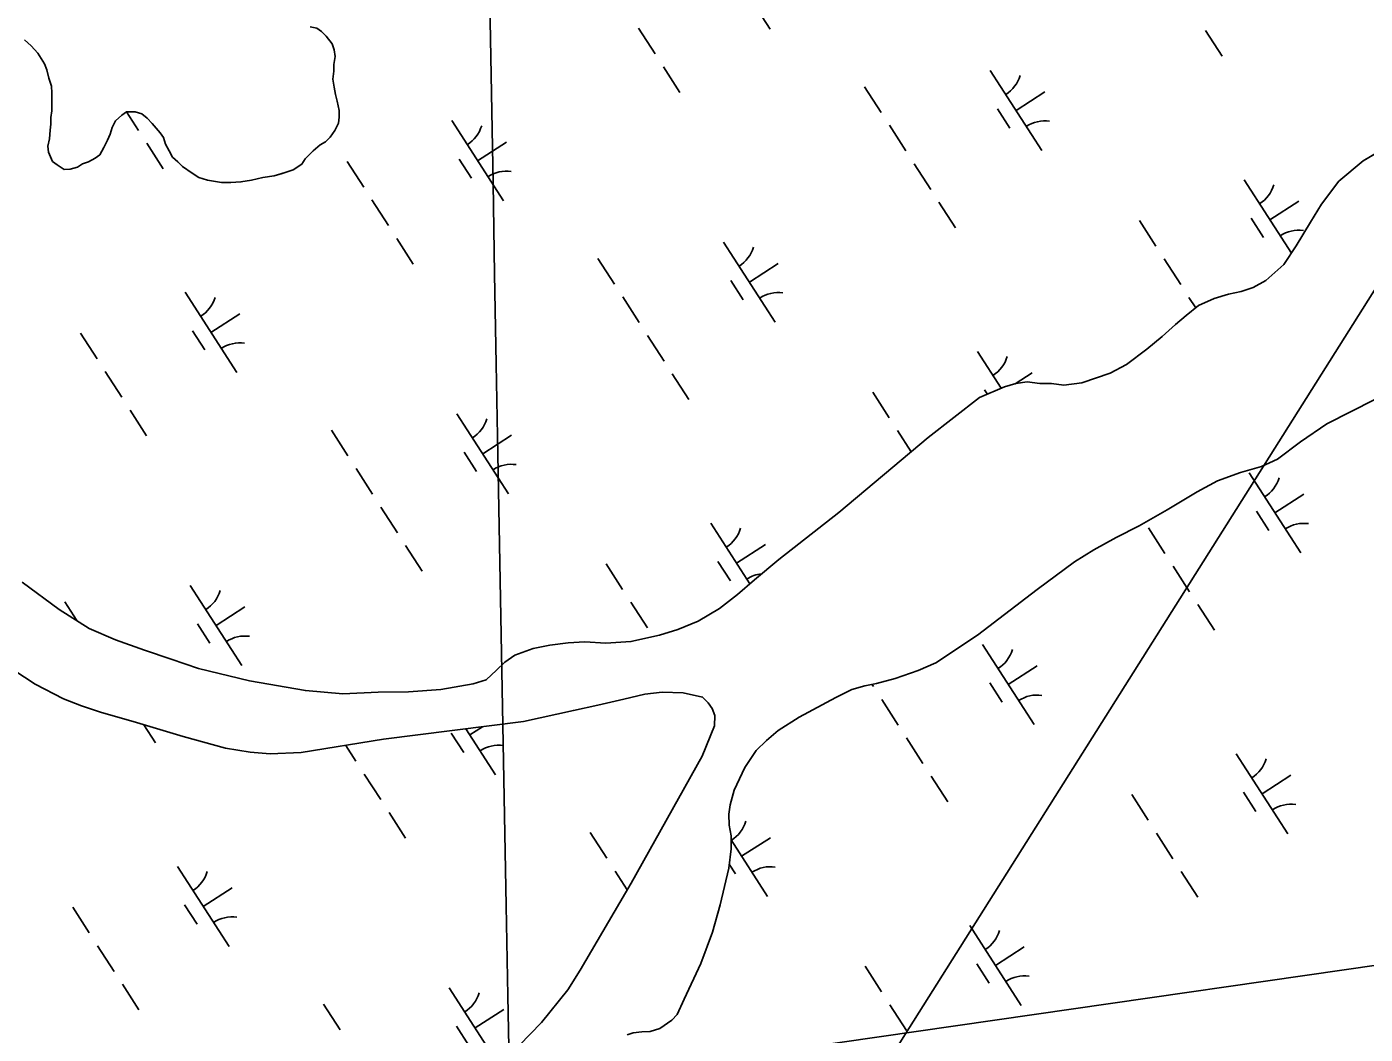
# Model space of a CAD drawing. Extents: x 3937982 to 3958556, y 219448 to 241894.
# Drawn here: x 3945728 to 3946430, y 235692 to 236220 of the extents above; entities that cross this region are included whole.
import ezdxf

# ---------------------------------------------------------------- set-up
doc = ezdxf.new("R2010")
doc.units = 0
for name, color, linetype in [('V-GRID-MAJR', 7, 'Continuous'), ('V-TOPO-SHOR', 7, 'Continuous'), ('V-UTIL-LINE', 7, 'Continuous'), ('V-WETL-SWMP', 7, 'Continuous')]:
    doc.layers.add(name, color=color, linetype=linetype)

msp = doc.modelspace()

# ---------------------------------------------------------------- linework, layer by layer
at = {"layer": 'V-GRID-MAJR'}
msp.add_spline([(3946136.867, 227095.12), (3946078.329, 230314.506), (3945968.142, 236374.431), (3945930.73, 238431.955)], degree=3, dxfattribs=at)
at = {"layer": 'V-TOPO-SHOR'}
for points in [[(3945876.607, 236219.886), (3945880.094, 236219.141), (3945882.519, 236217.357), (3945884.936, 236214.877), (3945888.032, 236210.988), (3945889.04, 236207.826), (3945889.693, 236204.317), (3945888.94, 236200.129), (3945888.893, 236196.631), (3945888.487, 236192.439), (3945889.13, 236188.232), (3945889.779, 236184.376), (3945890.783, 236180.864), (3945891.768, 236175.953), (3945891.721, 236172.455), (3945891.33, 236169.311), (3945889.529, 236165.485), (3945887.035, 236162.02), (3945884.553, 236159.605), (3945881.731, 236157.893), (3945878.192, 236154.791), (3945873.938, 236150.65), (3945872.152, 236147.875), (3945867.563, 236144.786), (3945864.401, 236143.779), (3945861.238, 236142.771), (3945857.726, 236141.767), (3945851.766, 236140.797), (3945845.801, 236139.478), (3945840.189, 236138.501), (3945834.938, 236138.22), (3945830.041, 236138.286), (3945826.898, 236138.679)], [(3945826.898, 236138.679), (3945822.709, 236139.433), (3945818.181, 236140.893), (3945814.712, 236143.037), (3945809.51, 236146.605), (3945807.093, 236149.087), (3945804.329, 236151.571), (3945802.621, 236154.744), (3945800.568, 236158.268), (3945799.567, 236161.78), (3945797.849, 236164.252), (3945795.782, 236166.728), (3945793.716, 236169.206), (3945790.955, 236172.041), (3945788.184, 236174.177), (3945784.701, 236175.273), (3945780.154, 236175.332), (3945777.68, 236173.618), (3945774.491, 236170.509), (3945772.695, 236167.036), (3945771.6, 236163.552), (3945770.16, 236160.423), (3945768.36, 236156.597), (3945766.209, 236152.777), (3945763.737, 236151.061), (3945760.213, 236149.007), (3945757.051, 236148.001), (3945754.579, 236146.283), (3945750.716, 236145.286), (3945747.562, 236144.979), (3945743.749, 236147.477), (3945741.324, 236149.259), (3945739.288, 236154.184), (3945738.981, 236157.336), (3945739.731, 236161.174), (3945740.142, 236165.719), (3945740.533, 236168.86), (3945740.578, 236172.358), (3945740.976, 236175.852), (3945741.049, 236181.449), (3945741.101, 236185.298), (3945740.798, 236188.8), (3945739.454, 236193.017), (3945738.461, 236197.227), (3945737.103, 236200.393), (3945735.391, 236203.216), (3945733.679, 236206.038), (3945730.232, 236209.933), (3945726.777, 236213.126)], [(3946449.057, 236161.5), (3946428.956, 236149.519), (3946416.046, 236138.847), (3946406.965, 236126.897), (3946401.241, 236117.349), (3946393.731, 236105.03), (3946387.3, 236095.145), (3946377.744, 236086.875), (3946371.223, 236083.113), (3946364.899, 236081.097), (3946358.233, 236079.611), (3946350.682, 236077.438), (3946342.584, 236073.696), (3946336.043, 236068.535), (3946330.382, 236063.712), (3946323.476, 236057.507), (3946315.341, 236050.791), (3946304.739, 236042.71), (3946296.109, 236038.276), (3946281.347, 236033.223), (3946271.883, 236031.95), (3946265.421, 236032.736), (3946259.3, 236032.818), (3946252.664, 236033.778)], [(3946252.664, 236033.778), (3946246.705, 236032.81), (3946240.735, 236031.139), (3946227.542, 236025.541), (3946200.674, 236004.555), (3946153.793, 235965.117), (3946122.33, 235940.521), (3946109.593, 235929.842), (3946100.744, 235922.089), (3946091.2, 235914.867), (3946080.092, 235908.193), (3946069.362, 235903.788), (3946059.702, 235900.767), (3946044.788, 235897.466), (3946031.657, 235896.589), (3946020.647, 235897.261), (3946011.893, 235896.851), (3946002.256, 235895.579), (3945993.486, 235893.773), (3945983.819, 235890.402), (3945978.695, 235886.621), (3945974.268, 235882.482), (3945968.779, 235877.481), (3945962.102, 235875.296), (3945945.096, 235872.373), (3945928.112, 235871.2)], [(3946042.781, 235691.318), (3946045.943, 235692.326), (3946050.498, 235692.79), (3946054.877, 235693.081), (3946059.968, 235694.589), (3946066.323, 235698.877), (3946068.99, 235701.99), (3946072.768, 235709.988), (3946081.413, 235728.592), (3946087.579, 235745.127), (3946091.618, 235759.418), (3946096.068, 235778.602), (3946097.428, 235788.729), (3946097.344, 235795.553), (3946096.367, 235801.165), (3946096.095, 235806.94), (3946096.861, 235811.828), (3946098.886, 235819.498), (3946104.467, 235831.495), (3946110.531, 235840.337), (3946115.852, 235845.688), (3946122.043, 235850.853), (3946132.981, 235857.882), (3946152.185, 235868.122), (3946160.638, 235872.384), (3946167.484, 235874.217), (3946173.626, 235875.536), (3946183.456, 235878.202), (3946195.404, 235882.243), (3946204.731, 235886.318), (3946226.616, 235900.898), (3946257.895, 235924.796), (3946277.505, 235939.232), (3946287.558, 235945.571), (3946299.365, 235952.061), (3946311.342, 235958.199), (3946326.147, 235966.575), (3946341.841, 235975.99), (3946352.414, 235981.796), (3946364.543, 235986.185), (3946375.606, 235989.361), (3946383.876, 235993.099), (3946396.067, 236002.208), (3946409.836, 236011.648), (3946435.022, 236024.433)], [(3945928.112, 235871.2), (3945912.189, 235870.885), (3945893.636, 235870.082), (3945874.065, 235871.741), (3945844.744, 235876.852), (3945817.89, 235883.33), (3945803.612, 235888.243), (3945789.679, 235892.976), (3945774.358, 235898.428), (3945760.618, 235904.382), (3945744.832, 235914.388), (3945725.427, 235928.64)], [(3945714.925, 235886.515), (3945732.268, 235875.089), (3945747.21, 235867.37), (3945756.606, 235863.745), (3945767.057, 235860.284), (3945783.613, 235855.516), (3945809.924, 235847.646), (3945832.059, 235841.58), (3945845.151, 235839.481), (3945855.635, 235838.643), (3945871.739, 235839.304), (3945915.037, 235846.251), (3945988.458, 235855.598), (3946014.599, 235861.376), (3946027.407, 235864.179), (3946041.094, 235867.321), (3946052.149, 235869.973), (3946061.256, 235870.903), (3946072.275, 235870.581), (3946082.39, 235868.347), (3946085.324, 235865.334), (3946087.383, 235862.334), (3946088.734, 235858.644), (3946088.663, 235853.221), (3946082.154, 235837.387), (3946044.885, 235770.709), (3946018.218, 235725.231), (3946011.607, 235714.823), (3945997.91, 235697.685), (3945974.677, 235673.853)]]:
    msp.add_lwpolyline(points, dxfattribs=at)
at = {"layer": 'V-UTIL-LINE'}
msp.add_line((3947949.336, 238483.295), (3945978.591, 235358.555), dxfattribs=at)
msp.add_lwpolyline([(3948094.548, 238926.698), (3947981.77, 238738.296), (3948844.302, 237642.921), (3949260.796, 236134.673), (3945931.135, 235655.081), (3945509.058, 234777.685), (3943601.185, 231807.758)], dxfattribs=at)
at = {"layer": 'V-WETL-SWMP'}
for p, q in [((3946090.682, 236260.694), (3946117.744, 236218.651)), ((3945876.606, 236219.886), (3945880.094, 236219.14)), ((3945730.232, 236209.932), (3945726.776, 236213.126)), ((3945880.094, 236219.14), (3945882.52, 236217.358)), ((3945882.52, 236217.358), (3945884.936, 236214.877)), ((3945884.936, 236214.877), (3945888.033, 236210.988)), ((3946048.805, 236219.117), (3946057.465, 236205.663)), ((3946346.219, 236217.897), (3946354.879, 236204.443)), ((3945733.679, 236206.037), (3945730.232, 236209.932)), ((3945737.103, 236200.394), (3945733.679, 236206.037)), ((3945888.033, 236210.988), (3945889.041, 236207.826)), ((3945889.041, 236207.826), (3945889.694, 236204.318)), ((3945738.46, 236197.227), (3945737.103, 236200.394)), ((3945888.939, 236200.13), (3945888.892, 236196.632)), ((3945889.694, 236204.318), (3945888.939, 236200.13)), ((3946061.795, 236198.936), (3946070.455, 236185.482)), ((3945739.454, 236193.016), (3945738.46, 236197.227)), ((3945740.797, 236188.8), (3945739.454, 236193.016)), ((3945888.892, 236196.632), (3945888.487, 236192.439)), ((3945888.487, 236192.439), (3945889.131, 236188.232)), ((3946233.247, 236197.004), (3946260.31, 236154.961)), ((3945741.101, 236185.297), (3945740.797, 236188.8)), ((3945740.976, 236175.853), (3945741.101, 236185.297)), ((3945889.131, 236188.232), (3945889.779, 236184.375)), ((3946167.382, 236188.409), (3946176.042, 236174.956)), ((3946246.779, 236175.983), (3946261.914, 236185.725)), ((3945889.779, 236184.375), (3945890.782, 236180.863)), ((3945890.782, 236180.863), (3945891.767, 236175.952)), ((3945740.533, 236168.861), (3945740.579, 236172.359)), ((3945740.579, 236172.359), (3945740.976, 236175.853)), ((3945774.491, 236170.51), (3945772.696, 236167.035)), ((3945777.681, 236173.617), (3945774.491, 236170.51)), ((3945780.153, 236175.333), (3945777.681, 236173.617)), ((3945784.7, 236175.273), (3945780.153, 236175.333)), ((3945780.165, 236175.333), (3945786.46, 236165.553)), ((3945788.185, 236174.177), (3945784.7, 236175.273)), ((3945790.955, 236172.041), (3945788.185, 236174.177)), ((3945793.716, 236169.206), (3945790.955, 236172.041)), ((3945891.72, 236172.454), (3945891.329, 236169.311)), ((3945891.767, 236175.952), (3945891.72, 236172.454)), ((3945950.814, 236170.665), (3945977.877, 236128.622)), ((3946237.043, 236176.852), (3946243.538, 236166.761)), ((3945739.731, 236161.175), (3945740.142, 236165.718)), ((3945740.142, 236165.718), (3945740.533, 236168.861)), ((3945771.6, 236163.551), (3945770.159, 236160.422)), ((3945772.696, 236167.035), (3945771.6, 236163.551)), ((3945797.849, 236164.253), (3945793.716, 236169.206)), ((3945799.566, 236161.781), (3945797.849, 236164.253)), ((3945889.529, 236165.486), (3945887.034, 236162.021)), ((3945891.329, 236169.311), (3945889.529, 236165.486)), ((3946180.372, 236168.229), (3946189.032, 236154.775)), ((3945738.981, 236157.337), (3945739.731, 236161.175)), ((3945739.289, 236154.184), (3945738.981, 236157.337)), ((3945768.359, 236156.597), (3945766.209, 236152.777)), ((3945770.159, 236160.422), (3945768.359, 236156.597)), ((3945790.79, 236158.826), (3945799.45, 236145.373)), ((3945800.569, 236158.269), (3945799.566, 236161.781)), ((3945802.621, 236154.743), (3945800.569, 236158.269)), ((3945881.731, 236157.893), (3945878.191, 236154.791)), ((3945884.553, 236159.605), (3945881.731, 236157.893)), ((3945887.034, 236162.021), (3945884.553, 236159.605)), ((3945964.345, 236149.643), (3945979.481, 236159.386)), ((3946428.956, 236149.52), (3946449.057, 236161.499)), ((3945741.323, 236149.259), (3945739.289, 236154.184)), ((3945763.738, 236151.061), (3945760.212, 236149.008)), ((3945766.209, 236152.777), (3945763.738, 236151.061)), ((3945804.328, 236151.572), (3945802.621, 236154.743)), ((3945807.094, 236149.086), (3945804.328, 236151.572)), ((3945873.938, 236150.649), (3945872.152, 236147.874)), ((3945878.191, 236154.791), (3945873.938, 236150.649)), ((3945954.61, 236150.513), (3945961.105, 236140.422)), ((3946416.045, 236138.846), (3946428.956, 236149.52)), ((3945743.748, 236147.477), (3945741.323, 236149.259)), ((3945747.563, 236144.978), (3945743.748, 236147.477)), ((3945750.716, 236145.286), (3945747.563, 236144.978)), ((3945754.578, 236146.284), (3945750.716, 236145.286)), ((3945757.05, 236148.001), (3945754.578, 236146.284)), ((3945760.212, 236149.008), (3945757.05, 236148.001)), ((3945809.51, 236146.605), (3945807.094, 236149.086)), ((3945814.711, 236143.038), (3945809.51, 236146.605)), ((3945818.181, 236140.892), (3945814.711, 236143.038)), ((3945861.239, 236142.771), (3945857.727, 236141.767)), ((3945867.563, 236144.786), (3945861.239, 236142.771)), ((3945872.152, 236147.874), (3945867.563, 236144.786)), ((3945895.948, 236149.268), (3945904.608, 236135.814)), ((3946193.362, 236148.048), (3946202.022, 236134.594)), ((3945822.71, 236139.433), (3945818.181, 236140.892)), ((3945826.898, 236138.678), (3945822.71, 236139.433)), ((3945830.042, 236138.286), (3945826.898, 236138.678)), ((3945834.939, 236138.221), (3945830.042, 236138.286)), ((3945840.19, 236138.501), (3945834.939, 236138.221)), ((3945845.801, 236139.477), (3945840.19, 236138.501)), ((3945851.766, 236140.797), (3945845.801, 236139.477)), ((3945857.727, 236141.767), (3945851.766, 236140.797)), ((3946366.377, 236139.706), (3946391.2, 236101.14)), ((3946406.965, 236126.896), (3946416.045, 236138.846)), ((3945908.938, 236129.087), (3945917.598, 236115.633)), ((3946379.908, 236118.684), (3946395.043, 236128.427)), ((3946206.352, 236127.867), (3946215.012, 236114.413)), ((3946401.24, 236117.35), (3946406.965, 236126.896)), ((3946311.511, 236118.309), (3946320.171, 236104.855)), ((3946370.173, 236119.553), (3946376.668, 236109.463)), ((3946393.73, 236105.03), (3946401.24, 236117.35)), ((3945921.928, 236108.906), (3945930.588, 236095.453)), ((3946093.38, 236106.975), (3946120.442, 236064.932)), ((3946387.301, 236095.144), (3946393.73, 236105.03)), ((3946027.515, 236098.38), (3946036.175, 236084.926)), ((3946106.911, 236085.953), (3946122.047, 236095.696)), ((3946324.5, 236098.128), (3946333.16, 236084.674)), ((3946377.745, 236086.874), (3946387.301, 236095.144)), ((3946097.176, 236086.822), (3946103.671, 236076.732)), ((3946371.223, 236083.112), (3946377.745, 236086.874)), ((3945810.947, 236080.635), (3945838.009, 236038.592)), ((3946350.681, 236077.437), (3946358.232, 236079.611)), ((3946358.232, 236079.611), (3946364.899, 236081.097)), ((3946364.899, 236081.097), (3946371.223, 236083.112)), ((3946040.505, 236078.199), (3946049.165, 236064.745)), ((3946336.043, 236068.535), (3946342.584, 236073.696)), ((3946337.49, 236077.947), (3946341.021, 236072.463)), ((3946342.584, 236073.696), (3946350.681, 236077.437)), ((3945824.478, 236059.614), (3945839.614, 236069.356)), ((3946330.382, 236063.712), (3946336.043, 236068.535)), ((3945756.081, 236059.238), (3945764.741, 236045.785)), ((3945814.743, 236060.483), (3945821.238, 236050.393)), ((3946323.477, 236057.506), (3946330.382, 236063.712)), ((3946053.495, 236058.018), (3946062.155, 236044.565)), ((3946315.341, 236050.791), (3946323.477, 236057.506)), ((3946226.509, 236049.676), (3946238.933, 236030.375)), ((3946304.738, 236042.71), (3946315.341, 236050.791)), ((3945769.071, 236039.058), (3945777.731, 236025.604)), ((3946066.485, 236037.838), (3946075.145, 236024.384)), ((3946246.333, 236032.705), (3946255.176, 236038.397)), ((3946281.347, 236033.224), (3946296.108, 236038.276)), ((3946296.108, 236038.276), (3946304.738, 236042.71)), ((3946227.541, 236025.541), (3946240.735, 236031.139)), ((3946240.735, 236031.139), (3946246.705, 236032.809)), ((3946246.705, 236032.809), (3946252.665, 236033.779)), ((3946252.665, 236033.779), (3946259.3, 236032.817)), ((3946259.3, 236032.817), (3946265.421, 236032.735)), ((3946265.421, 236032.735), (3946271.883, 236031.95)), ((3946271.883, 236031.95), (3946281.347, 236033.224)), ((3946171.643, 236028.279), (3946180.303, 236014.825)), ((3946200.673, 236004.555), (3946227.541, 236025.541)), ((3946230.305, 236029.524), (3946231.726, 236027.317)), ((3945782.061, 236018.877), (3945790.721, 236005.423)), ((3945953.513, 236016.945), (3945980.575, 235974.902)), ((3945887.648, 236008.35), (3945896.308, 235994.896)), ((3945967.044, 235995.924), (3945982.18, 236005.666)), ((3946153.793, 235965.118), (3946200.673, 236004.555)), ((3946184.633, 236008.098), (3946191.747, 235997.046)), ((3945957.309, 235996.793), (3945963.804, 235986.702)), ((3945900.638, 235988.17), (3945909.298, 235974.716)), ((3946369.075, 235985.986), (3946396.138, 235943.943)), ((3946382.606, 235964.964), (3946397.742, 235974.707)), ((3945913.628, 235967.989), (3945922.288, 235954.535)), ((3946122.329, 235940.52), (3946153.793, 235965.118)), ((3946372.871, 235965.834), (3946379.366, 235955.743)), ((3946086.642, 235959.647), (3946107.184, 235927.733)), ((3946316.2, 235957.21), (3946324.86, 235943.757)), ((3945926.618, 235947.808), (3945935.278, 235934.354)), ((3946100.173, 235938.625), (3946115.309, 235948.367)), ((3946090.438, 235939.494), (3946096.933, 235929.404)), ((3946109.593, 235929.843), (3946122.329, 235940.52)), ((3946031.776, 235938.25), (3946040.436, 235924.796)), ((3946329.19, 235937.03), (3946337.85, 235923.576)), ((3945725.428, 235928.64), (3945744.832, 235914.388)), ((3945813.646, 235926.916), (3945840.708, 235884.873)), ((3946100.743, 235922.089), (3946109.593, 235929.843)), ((3945747.781, 235918.321), (3945754.089, 235908.521)), ((3946044.766, 235918.069), (3946053.426, 235904.615)), ((3946091.201, 235914.868), (3946100.743, 235922.089)), ((3945744.832, 235914.388), (3945760.618, 235904.382)), ((3945827.177, 235905.894), (3945842.312, 235915.637)), ((3946080.092, 235908.193), (3946091.201, 235914.868)), ((3946342.18, 235916.849), (3946350.84, 235903.395)), ((3945760.618, 235904.382), (3945774.358, 235898.428)), ((3945817.442, 235906.763), (3945823.937, 235896.673)), ((3946059.702, 235900.766), (3946069.363, 235903.787)), ((3946069.363, 235903.787), (3946080.092, 235908.193)), ((3945774.358, 235898.428), (3945789.68, 235892.976)), ((3946002.256, 235895.58), (3946011.894, 235896.852)), ((3946011.894, 235896.852), (3946020.646, 235897.261)), ((3946020.646, 235897.261), (3946031.657, 235896.59)), ((3946031.657, 235896.59), (3946044.789, 235897.466)), ((3946044.789, 235897.466), (3946059.702, 235900.766)), ((3945789.68, 235892.976), (3945803.612, 235888.243)), ((3945978.696, 235886.622), (3945983.819, 235890.402)), ((3945983.819, 235890.402), (3945993.485, 235893.773)), ((3945993.485, 235893.773), (3946002.256, 235895.58)), ((3946229.208, 235895.957), (3946256.27, 235853.913)), ((3945803.612, 235888.243), (3945817.891, 235883.331)), ((3945817.891, 235883.331), (3945844.744, 235876.852)), ((3945974.268, 235882.482), (3945978.696, 235886.622)), ((3946242.739, 235874.935), (3946257.875, 235884.677)), ((3945844.744, 235876.852), (3945874.065, 235871.74)), ((3945962.102, 235875.296), (3945968.779, 235877.482)), ((3945968.779, 235877.482), (3945974.268, 235882.482)), ((3946233.004, 235875.804), (3946239.499, 235865.714)), ((3945874.065, 235871.74), (3945893.635, 235870.081)), ((3945893.635, 235870.081), (3945912.189, 235870.885)), ((3945912.189, 235870.885), (3945928.111, 235871.199)), ((3945928.111, 235871.199), (3945945.095, 235872.373)), ((3945945.095, 235872.373), (3945962.102, 235875.296)), ((3946171.28, 235875.032), (3946172.003, 235873.908)), ((3946176.333, 235867.181), (3946184.993, 235853.727)), ((3945789.302, 235853.814), (3945795.41, 235844.325)), ((3945950.571, 235849.465), (3945957.066, 235839.374)), ((3945958.272, 235851.756), (3945973.837, 235827.574)), ((3945960.306, 235848.596), (3945966.928, 235852.858)), ((3945895.222, 235843.072), (3945900.569, 235834.766)), ((3946189.323, 235847), (3946197.983, 235833.546)), ((3946362.337, 235838.658), (3946389.4, 235796.615)), ((3945904.899, 235828.039), (3945913.559, 235814.586)), ((3946202.313, 235826.819), (3946210.973, 235813.366)), ((3946375.868, 235817.636), (3946391.004, 235827.379)), ((3946307.471, 235817.261), (3946316.131, 235803.807)), ((3946366.133, 235818.506), (3946372.628, 235808.415)), ((3945917.889, 235807.859), (3945926.549, 235794.405)), ((3946023.476, 235797.332), (3946032.136, 235783.878)), ((3946097.37, 235793.453), (3946116.403, 235763.884)), ((3946102.872, 235784.905), (3946118.007, 235794.648)), ((3946320.461, 235797.08), (3946329.121, 235783.626)), ((3945806.908, 235779.588), (3945833.97, 235737.544)), ((3946096.36, 235780.768), (3946099.632, 235775.684)), ((3946036.466, 235777.151), (3946042.848, 235767.236)), ((3946333.451, 235776.899), (3946342.111, 235763.446)), ((3945820.439, 235758.566), (3945835.574, 235768.308)), ((3945752.042, 235758.191), (3945760.701, 235744.737)), ((3945810.704, 235759.435), (3945817.199, 235749.345)), ((3946222.47, 235748.628), (3946249.532, 235706.585)), ((3945765.031, 235738.01), (3945773.691, 235724.556)), ((3946236.001, 235727.607), (3946251.137, 235737.349)), ((3946226.266, 235728.476), (3946232.761, 235718.386)), ((3946167.604, 235727.231), (3946176.264, 235713.778)), ((3945778.021, 235717.829), (3945786.681, 235704.375)), ((3945949.473, 235715.897), (3945975.797, 235675.001)), ((3945883.608, 235707.303), (3945892.268, 235693.849)), ((3946180.594, 235707.051), (3946189.254, 235693.597)), ((3945963.005, 235694.876), (3945978.14, 235704.618)), ((3945953.269, 235695.745), (3945959.764, 235685.655))]:
    msp.add_line(p, q, dxfattribs=at)
for points in [[(3946091.617, 235759.418), (3946096.069, 235778.602), (3946097.428, 235788.73), (3946097.344, 235795.553), (3946096.368, 235801.164), (3946096.095, 235806.94), (3946096.86, 235811.828), (3946098.886, 235819.498), (3946104.468, 235831.495), (3946110.532, 235840.336), (3946115.851, 235845.688), (3946122.042, 235850.854), (3946132.981, 235857.881), (3946152.185, 235868.122), (3946160.638, 235872.383), (3946167.484, 235874.217), (3946173.625, 235875.535), (3946183.456, 235878.203), (3946195.405, 235882.243), (3946204.73, 235886.318), (3946226.615, 235900.897), (3946257.895, 235924.797), (3946277.504, 235939.232), (3946287.559, 235945.571), (3946299.365, 235952.062), (3946311.342, 235958.2), (3946326.147, 235966.576), (3946341.841, 235975.989), (3946352.414, 235981.796), (3946364.542, 235986.184), (3946375.605, 235989.361), (3946383.876, 235993.099), (3946396.067, 236002.209), (3946409.837, 236011.648), (3946435.022, 236024.434)], [(3945714.926, 235886.515), (3945732.268, 235875.09), (3945747.209, 235867.37), (3945756.607, 235863.746), (3945767.057, 235860.284), (3945783.613, 235855.516), (3945809.923, 235847.645), (3945832.059, 235841.579), (3945845.151, 235839.481), (3945855.635, 235838.643), (3945871.738, 235839.304), (3945915.038, 235846.252), (3945988.458, 235855.599), (3946014.599, 235861.375), (3946027.407, 235864.179), (3946041.093, 235867.321), (3946052.149, 235869.973), (3946061.257, 235870.902), (3946072.274, 235870.581), (3946082.39, 235868.348), (3946085.324, 235865.335), (3946087.383, 235862.334), (3946088.734, 235858.643), (3946088.662, 235853.221), (3946082.155, 235837.388), (3946044.885, 235770.709), (3946018.217, 235725.231), (3946011.606, 235714.822), (3945997.91, 235697.686), (3945974.678, 235673.853)], [(3946042.782, 235691.318), (3946045.944, 235692.326), (3946050.499, 235692.79), (3946054.876, 235693.082), (3946059.969, 235694.589), (3946066.323, 235698.878), (3946068.989, 235701.991), (3946072.768, 235709.988), (3946081.412, 235728.591), (3946087.579, 235745.128), (3946091.617, 235759.418)]]:
    msp.add_lwpolyline(points, dxfattribs=at)
for centre, start, end in [((3946232.028, 236199.337), 301.99668, 343.540338), ((3946261.928, 236152.885), 81.996677, 123.540335), ((3945949.595, 236172.998), 301.99668, 343.540338), ((3945979.495, 236126.546), 81.996677, 123.540335), ((3946365.157, 236142.038), 301.99668, 343.540338), ((3946395.057, 236095.587), 81.996677, 123.540335), ((3946092.161, 236109.308), 301.99668, 343.540338), ((3946122.061, 236062.856), 81.996677, 123.540335), ((3945809.728, 236082.968), 301.99668, 343.540338), ((3945839.628, 236036.516), 81.996677, 123.540335), ((3946225.29, 236052.009), 301.99668, 343.540338), ((3945952.294, 236019.278), 301.99668, 343.540338), ((3945982.194, 235972.826), 81.996677, 123.540335), ((3946367.856, 235988.319), 301.99668, 343.540338), ((3946085.423, 235961.979), 301.99668, 343.540338), ((3946397.756, 235941.867), 81.996677, 123.540335), ((3946115.323, 235915.528), 96.214539, 123.540335), ((3945812.426, 235929.249), 301.99668, 343.540338), ((3945842.326, 235882.797), 81.996677, 123.540335), ((3946227.989, 235898.289), 301.99668, 343.540338), ((3946257.889, 235851.837), 81.996677, 123.540335), ((3945975.456, 235825.498), 81.996677, 123.540335), ((3946361.118, 235840.991), 301.99668, 343.540338), ((3946391.018, 235794.539), 81.996677, 123.540335), ((3946088.121, 235808.26), 301.99668, 343.540338), ((3946118.021, 235761.808), 81.996677, 123.540335), ((3945805.688, 235781.92), 301.99668, 343.540338), ((3945835.588, 235735.469), 81.996677, 123.540335), ((3946221.251, 235750.961), 301.99668, 343.540338), ((3946251.151, 235704.509), 81.996677, 123.540335), ((3945948.254, 235718.23), 301.99668, 343.540338)]:
    msp.add_arc(centre, 17.623, start, end, dxfattribs=at)

doc.saveas('drawing.dxf')
